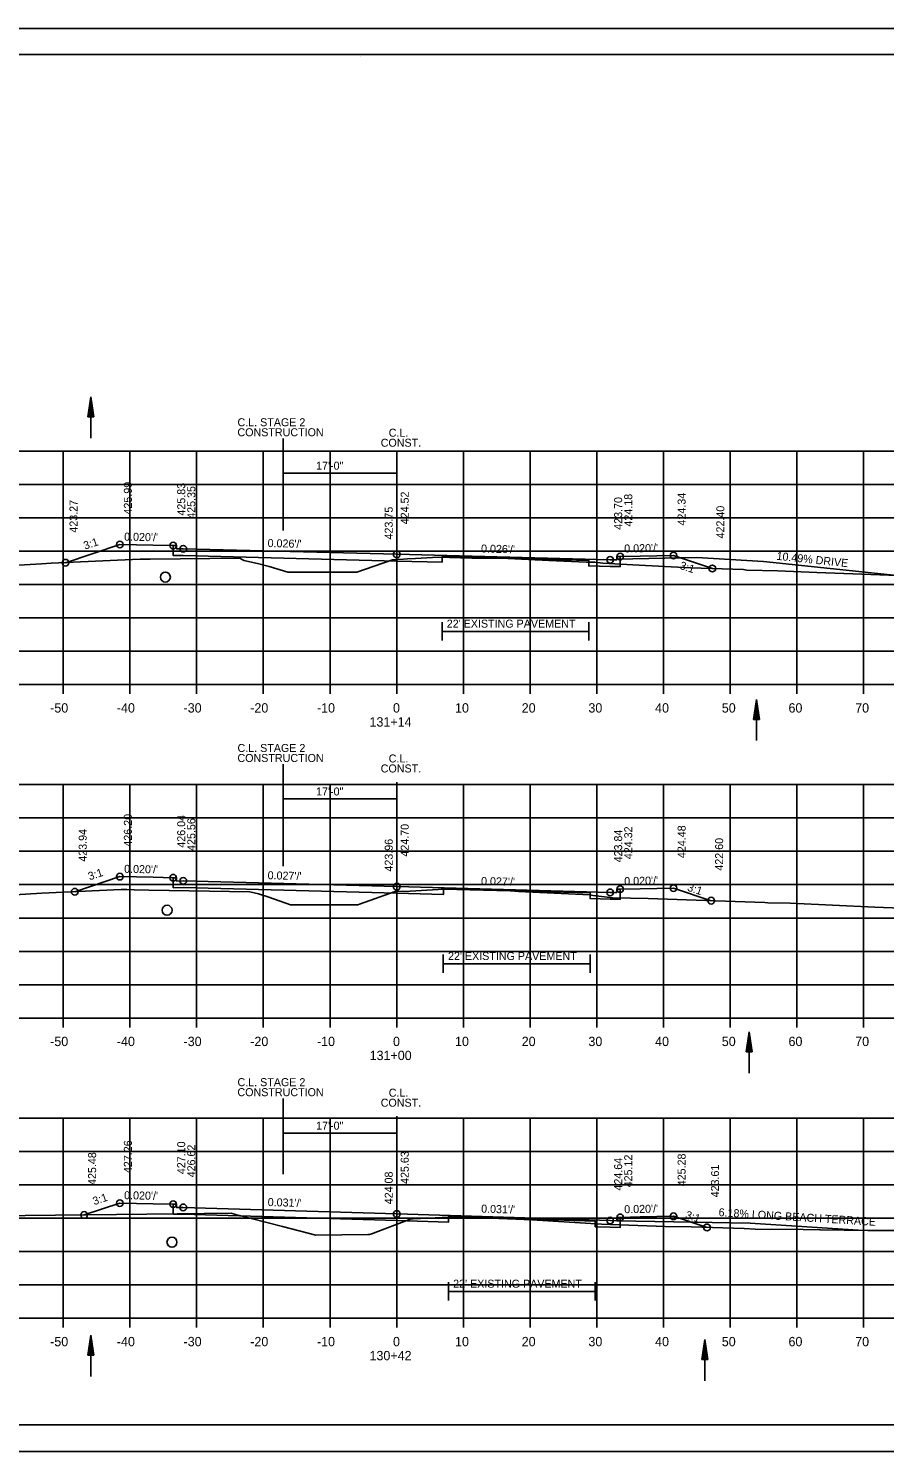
# Model space of a CAD drawing. Extents: x 1538688 to 1540766, y 656250 to 671912.
# Drawn here: x 1538803 to 1538931.3, y 660604.7 to 660818 of the extents above; entities that cross this region are included whole.
import ezdxf

# ---------------------------------------------------------------- set-up
doc = ezdxf.new("R2010")
doc.units = 0
for name, color, linetype in [('15', 7, 'Continuous'), ('16', 7, 'Continuous'), ('18', 7, 'Continuous'), ('20', 7, 'Continuous'), ('22', 7, 'Continuous'), ('26', 7, 'Continuous'), ('39', 7, 'Continuous'), ('41', 7, 'Continuous'), ('42', 7, 'Continuous'), ('7', 7, 'Continuous'), ('Borings', 7, 'Continuous'), ('Default', 7, 'Continuous'), ('Horizontal Alignment', 7, 'Continuous'), ('RipRap', 7, 'Continuous'), ('Wall Heights', 7, 'Continuous')]:
    doc.layers.add(name, color=color, linetype=linetype)

msp = doc.modelspace()

# ---------------------------------------------------------------- linework, layer by layer
at = {"layer": '15'}
for p, q in [((1538811.89, 660759.75), (1538812.34, 660762.75)), ((1538811.97, 660759.75), (1538812.34, 660762.25)), ((1538812.79, 660759.75), (1538812.34, 660762.75)), ((1538812.72, 660759.75), (1538812.34, 660762.25)), ((1538812.04, 660759.75), (1538812.34, 660761.74)), ((1538812.12, 660759.75), (1538812.34, 660761.24)), ((1538812.19, 660759.75), (1538812.34, 660760.73)), ((1538812.27, 660759.75), (1538812.34, 660760.23)), ((1538812.64, 660759.75), (1538812.34, 660761.74)), ((1538812.56, 660759.75), (1538812.34, 660761.24)), ((1538812.49, 660759.75), (1538812.34, 660760.73)), ((1538812.41, 660759.75), (1538812.34, 660760.23)), ((1538811.89, 660759.75), (1538812.79, 660759.75)), ((1538911.65, 660714.42), (1538912.1, 660717.42)), ((1538912.55, 660714.42), (1538912.1, 660717.42)), ((1538911.72, 660714.42), (1538912.1, 660716.92)), ((1538911.8, 660714.42), (1538912.1, 660716.41)), ((1538911.87, 660714.42), (1538912.1, 660715.91)), ((1538911.95, 660714.42), (1538912.1, 660715.4)), ((1538912.47, 660714.42), (1538912.1, 660716.92)), ((1538912.39, 660714.42), (1538912.1, 660716.41)), ((1538912.32, 660714.42), (1538912.1, 660715.91)), ((1538912.24, 660714.42), (1538912.1, 660715.4)), ((1538911.65, 660714.42), (1538912.55, 660714.42)), ((1538912.02, 660714.42), (1538912.1, 660714.9)), ((1538912.17, 660714.42), (1538912.1, 660714.9)), ((1538910.58, 660664.56), (1538911.03, 660667.56)), ((1538910.65, 660664.56), (1538911.03, 660667.06)), ((1538910.73, 660664.56), (1538911.03, 660666.54)), ((1538910.8, 660664.56), (1538911.03, 660666.04)), ((1538911.48, 660664.56), (1538911.03, 660667.56)), ((1538911.4, 660664.56), (1538911.03, 660667.06)), ((1538911.32, 660664.56), (1538911.03, 660666.54)), ((1538911.25, 660664.56), (1538911.03, 660666.04)), ((1538910.58, 660664.56), (1538911.48, 660664.56)), ((1538910.88, 660664.56), (1538911.03, 660665.54)), ((1538910.96, 660664.56), (1538911.03, 660665.03)), ((1538911.17, 660664.56), (1538911.03, 660665.54)), ((1538911.1, 660664.56), (1538911.03, 660665.03)), ((1538811.89, 660619.11), (1538812.34, 660622.11)), ((1538811.97, 660619.11), (1538812.34, 660621.61)), ((1538812.79, 660619.11), (1538812.34, 660622.11)), ((1538812.72, 660619.11), (1538812.34, 660621.61)), ((1538903.9, 660618.44), (1538904.35, 660621.44)), ((1538904.8, 660618.44), (1538904.35, 660621.44)), ((1538811.89, 660619.11), (1538812.79, 660619.11)), ((1538812.04, 660619.11), (1538812.34, 660621.09)), ((1538812.12, 660619.11), (1538812.34, 660620.59)), ((1538812.19, 660619.11), (1538812.34, 660620.09)), ((1538812.27, 660619.11), (1538812.34, 660619.58)), ((1538812.64, 660619.11), (1538812.34, 660621.09)), ((1538812.56, 660619.11), (1538812.34, 660620.59)), ((1538812.49, 660619.11), (1538812.34, 660620.09)), ((1538812.41, 660619.11), (1538812.34, 660619.58)), ((1538903.97, 660618.44), (1538904.35, 660620.94)), ((1538904.05, 660618.44), (1538904.35, 660620.42)), ((1538904.12, 660618.44), (1538904.35, 660619.92)), ((1538904.2, 660618.44), (1538904.35, 660619.41)), ((1538904.72, 660618.44), (1538904.35, 660620.94)), ((1538904.64, 660618.44), (1538904.35, 660620.42)), ((1538904.57, 660618.44), (1538904.35, 660619.92)), ((1538904.49, 660618.44), (1538904.35, 660619.41)), ((1538903.9, 660618.44), (1538904.8, 660618.44)), ((1538904.27, 660618.44), (1538904.35, 660618.91)), ((1538904.42, 660618.44), (1538904.35, 660618.91))]:
    msp.add_line(p, q, dxfattribs=at)
at = {"layer": '16'}
for p, q in [((1538891.18, 660738.46), (1538903.17, 660738.7)), ((1538913.16, 660738.1), (1538903.17, 660738.7)), ((1538933.18, 660736), (1538913.16, 660738.1))]:
    msp.add_line(p, q, dxfattribs=at)
msp.add_lwpolyline([(1538891.19, 660639.26), (1538891.19, 660639.26), (1538911.18, 660638.87), (1538928.18, 660637.81)], dxfattribs=at)
at = {"layer": '18'}
for points in [[(1538801.54, 660737.55), (1538804.94, 660737.74), (1538806.37, 660737.82), (1538816.3, 660738.27), (1538819.69, 660738.42), (1538820.2, 660738.44), (1538821.2, 660738.45), (1538834.66, 660738.57), (1538835.26, 660738.22), (1538837.3, 660737.8), (1538839.06, 660737.34), (1538841.87, 660736.48), (1538845.6, 660736.49), (1538852.2, 660736.5), (1538854.81, 660737.41), (1538857.55, 660738.36), (1538859.21, 660738.44), (1538859.79, 660738.48), (1538860.99, 660738.53), (1538864.41, 660738.72), (1538869.46, 660738.59), (1538874.86, 660738.53), (1538880.97, 660738.23), (1538886.65, 660737.99), (1538887.89, 660737.98), (1538889.09, 660737.83), (1538893.56, 660737.59), (1538902.2, 660737.15), (1538910.15, 660736.87), (1538910.68, 660736.8), (1538915.34, 660736.7), (1538921.17, 660736.42), (1538937.34, 660735.85)], [(1538800.09, 660688.05), (1538804.98, 660688.36), (1538816.89, 660688.89), (1538817.71, 660688.92), (1538818.8, 660688.85), (1538821.01, 660688.83), (1538836.14, 660688.54), (1538837.48, 660688.26), (1538839.02, 660687.78), (1538842.23, 660686.62), (1538850.89, 660686.63), (1538852.35, 660686.63), (1538852.59, 660686.72), (1538857.93, 660688.59), (1538858.14, 660688.59), (1538860.18, 660688.66), (1538864.37, 660688.93), (1538864.86, 660688.97), (1538865.53, 660688.94), (1538875.27, 660688.7), (1538876.44, 660688.63), (1538887.11, 660688.11), (1538887.62, 660688.03), (1538890.56, 660687.67), (1538895.89, 660687.55), (1538905.96, 660687.22), (1538913.37, 660686.99), (1538913.81, 660686.92), (1538917.19, 660686.86), (1538929.85, 660686.27), (1538937.76, 660685.99)], [(1538793.33, 660639.92), (1538825.25, 660640.27), (1538833.37, 660640.41), (1538834.01, 660640.21), (1538841.04, 660638.38), (1538846.06, 660637.11), (1538853.86, 660637.18), (1538854.1, 660637.18), (1538854.28, 660637.25), (1538860.33, 660639.54), (1538860.66, 660639.55), (1538867.18, 660639.84), (1538877.27, 660639.45), (1538877.44, 660639.44), (1538877.62, 660639.43), (1538888.87, 660638.76), (1538888.88, 660638.76), (1538898.45, 660638.4), (1538902.32, 660638.33), (1538910.27, 660638.08), (1538911.92, 660637.99), (1538919.14, 660637.92), (1538921.61, 660637.9), (1538921.72, 660637.9), (1538928.81, 660637.81), (1538941.24, 660637.78)]]:
    msp.add_lwpolyline(points, dxfattribs=at)
at = {"layer": '20'}
for points in [[(1538808.52, 660737.91), (1538816.67, 660740.63), (1538821.67, 660740.53), (1538824.67, 660740.47), (1538825.17, 660740.47), (1538825.18, 660739.97), (1538826.18, 660739.99), (1538858.18, 660739.16), (1538890.18, 660738.34), (1538891.18, 660738.32), (1538891.19, 660738.82), (1538891.69, 660738.82), (1538894.69, 660738.88), (1538899.69, 660738.98), (1538905.5, 660737.04)], [(1538809.9, 660688.58), (1538816.67, 660690.84), (1538821.67, 660690.74), (1538824.67, 660690.68), (1538825.17, 660690.68), (1538825.18, 660690.18), (1538826.18, 660690.2), (1538858.18, 660689.34), (1538890.18, 660688.48), (1538891.18, 660688.46), (1538891.19, 660688.96), (1538891.69, 660688.96), (1538894.69, 660689.02), (1538899.69, 660689.12), (1538905.32, 660687.24)], [(1538811.31, 660640.12), (1538816.67, 660641.9), (1538821.67, 660641.8), (1538824.67, 660641.74), (1538825.17, 660641.74), (1538825.18, 660641.24), (1538826.18, 660641.26), (1538858.18, 660640.27), (1538890.18, 660639.28), (1538891.18, 660639.26), (1538891.19, 660639.76), (1538891.69, 660639.76), (1538894.69, 660639.82), (1538899.69, 660639.92), (1538904.7, 660638.26)]]:
    msp.add_lwpolyline(points, dxfattribs=at)
at = {"layer": '22'}
for p, q in [((1538718.18, 660754.64), (1538998.18, 660754.64)), ((1538808.18, 660719.64), (1538808.18, 660754.64)), ((1538818.18, 660719.64), (1538818.18, 660754.64)), ((1538828.18, 660719.64), (1538828.18, 660754.64)), ((1538838.18, 660719.64), (1538838.18, 660754.64)), ((1538848.18, 660719.64), (1538848.18, 660754.64)), ((1538858.18, 660719.64), (1538858.18, 660754.64)), ((1538868.18, 660719.64), (1538868.18, 660754.64)), ((1538878.18, 660719.64), (1538878.18, 660754.64)), ((1538888.18, 660719.64), (1538888.18, 660754.64)), ((1538898.18, 660719.64), (1538898.18, 660754.64)), ((1538908.18, 660719.64), (1538908.18, 660754.64)), ((1538918.18, 660719.64), (1538918.18, 660754.64)), ((1538928.18, 660719.64), (1538928.18, 660754.64)), ((1538718.18, 660749.64), (1538998.18, 660749.64)), ((1538718.18, 660744.64), (1538998.18, 660744.64)), ((1538718.18, 660739.64), (1538998.18, 660739.64)), ((1538718.18, 660734.64), (1538998.18, 660734.64)), ((1538718.18, 660729.64), (1538998.18, 660729.64)), ((1538718.18, 660724.64), (1538998.18, 660724.64)), ((1538718.18, 660719.64), (1538998.18, 660719.64)), ((1538718.18, 660704.64), (1538998.18, 660704.64)), ((1538808.18, 660669.64), (1538808.18, 660704.64)), ((1538818.18, 660669.64), (1538818.18, 660704.64)), ((1538828.18, 660669.64), (1538828.18, 660704.64)), ((1538838.18, 660669.64), (1538838.18, 660704.64)), ((1538848.18, 660669.64), (1538848.18, 660704.64)), ((1538858.18, 660669.64), (1538858.18, 660704.64)), ((1538868.18, 660669.64), (1538868.18, 660704.64)), ((1538878.18, 660669.64), (1538878.18, 660704.64)), ((1538888.18, 660669.64), (1538888.18, 660704.64)), ((1538898.18, 660669.64), (1538898.18, 660704.64)), ((1538908.18, 660669.64), (1538908.18, 660704.64)), ((1538918.18, 660669.64), (1538918.18, 660704.64)), ((1538928.18, 660669.64), (1538928.18, 660704.64)), ((1538718.18, 660699.64), (1538998.18, 660699.64)), ((1538718.18, 660694.64), (1538998.18, 660694.64)), ((1538718.18, 660689.64), (1538998.18, 660689.64)), ((1538718.18, 660684.64), (1538998.18, 660684.64)), ((1538718.18, 660679.64), (1538998.18, 660679.64)), ((1538718.18, 660674.64), (1538998.18, 660674.64)), ((1538718.18, 660669.64), (1538998.18, 660669.64)), ((1538718.18, 660654.64), (1538998.18, 660654.64)), ((1538808.18, 660624.64), (1538808.18, 660654.64)), ((1538818.18, 660624.64), (1538818.18, 660654.64)), ((1538828.18, 660624.64), (1538828.18, 660654.64)), ((1538838.18, 660624.64), (1538838.18, 660654.64)), ((1538848.18, 660624.64), (1538848.18, 660654.64)), ((1538858.18, 660624.64), (1538858.18, 660654.64)), ((1538868.18, 660624.64), (1538868.18, 660654.64)), ((1538878.18, 660624.64), (1538878.18, 660654.64)), ((1538888.18, 660624.64), (1538888.18, 660654.64)), ((1538898.18, 660624.64), (1538898.18, 660654.64)), ((1538908.18, 660624.64), (1538908.18, 660654.64)), ((1538918.18, 660624.64), (1538918.18, 660654.64)), ((1538928.18, 660624.64), (1538928.18, 660654.64)), ((1538718.18, 660649.64), (1538998.18, 660649.64)), ((1538718.18, 660644.64), (1538998.18, 660644.64)), ((1538718.18, 660639.64), (1538998.18, 660639.64)), ((1538718.18, 660634.64), (1538998.18, 660634.64)), ((1538718.18, 660629.64), (1538998.18, 660629.64)), ((1538718.18, 660624.64), (1538998.18, 660624.64))]:
    msp.add_line(p, q, dxfattribs=at)
at = {"layer": '26'}
for p, q in [((1538687.78, 660817.99), (1539021.11, 660817.99)), ((1538687.78, 660604.66), (1539021.11, 660604.66))]:
    msp.add_line(p, q, dxfattribs=at)
msp.add_lwpolyline([(1538687.77, 660817.99), (1539021.11, 660817.99), (1539021.11, 660604.66), (1538687.77, 660604.66)], close=True, dxfattribs=at)
for centre in [(1538816.67, 660740.63), (1538824.67, 660740.47), (1538826.18, 660739.99), (1538858.18, 660739.16), (1538890.18, 660738.34), (1538891.69, 660738.82), (1538899.69, 660738.98), (1538808.52, 660737.91), (1538905.5, 660737.04), (1538816.67, 660690.84), (1538824.67, 660690.68), (1538826.18, 660690.2), (1538858.18, 660689.34), (1538899.69, 660689.12), (1538809.9, 660688.58), (1538890.18, 660688.48), (1538891.69, 660688.96), (1538905.32, 660687.24), (1538811.31, 660640.12), (1538816.67, 660641.9), (1538824.67, 660641.74), (1538826.18, 660641.26), (1538858.18, 660640.27), (1538899.69, 660639.92), (1538890.18, 660639.28), (1538891.69, 660639.76), (1538904.7, 660638.26)]:
    msp.add_circle(centre, 0.5, dxfattribs=at)
at = {"layer": '39'}
for p, q in [((1538812.34, 660756.57), (1538812.34, 660762.75)), ((1538912.1, 660711.24), (1538912.1, 660717.42)), ((1538911.03, 660661.37), (1538911.03, 660667.56)), ((1538812.34, 660615.92), (1538812.34, 660622.11)), ((1538904.35, 660615.25), (1538904.35, 660621.44))]:
    msp.add_line(p, q, dxfattribs=at)
for centre in [(1538823.49, 660735.75), (1538823.75, 660685.81), (1538824.48, 660636.04)]:
    msp.add_circle(centre, 0.75, dxfattribs=at)
at = {"layer": '7'}
for p, q in [((1538864.98, 660728.99), (1538864.98, 660726.24)), ((1538886.98, 660728.99), (1538886.98, 660726.24)), ((1538886.98, 660727.61), (1538864.98, 660727.61)), ((1538865.16, 660679.15), (1538865.16, 660676.4)), ((1538887.16, 660679.15), (1538887.16, 660676.4)), ((1538887.16, 660677.78), (1538865.16, 660677.78)), ((1538865.93, 660630.03), (1538865.93, 660627.29)), ((1538887.93, 660630.03), (1538887.93, 660627.29)), ((1538887.93, 660628.66), (1538865.93, 660628.66))]:
    msp.add_line(p, q, dxfattribs=at)
at = {"layer": 'Borings'}
for p, q in [((1538718.18, 660719.64), (1538998.18, 660719.64)), ((1538808.18, 660718.24), (1538808.18, 660719.64)), ((1538818.18, 660718.24), (1538818.18, 660719.64)), ((1538828.18, 660718.24), (1538828.18, 660719.64)), ((1538838.18, 660718.24), (1538838.18, 660719.64)), ((1538848.18, 660718.24), (1538848.18, 660719.64)), ((1538858.18, 660718.24), (1538858.18, 660719.64)), ((1538868.18, 660718.24), (1538868.18, 660719.64)), ((1538878.18, 660718.24), (1538878.18, 660719.64)), ((1538888.18, 660718.24), (1538888.18, 660719.64)), ((1538898.18, 660718.24), (1538898.18, 660719.64)), ((1538908.18, 660718.24), (1538908.18, 660719.64)), ((1538918.18, 660718.24), (1538918.18, 660719.64)), ((1538928.18, 660718.24), (1538928.18, 660719.64)), ((1538718.18, 660669.64), (1538998.18, 660669.64)), ((1538808.18, 660668.24), (1538808.18, 660669.64)), ((1538818.18, 660668.24), (1538818.18, 660669.64)), ((1538828.18, 660668.24), (1538828.18, 660669.64)), ((1538838.18, 660668.24), (1538838.18, 660669.64)), ((1538848.18, 660668.24), (1538848.18, 660669.64)), ((1538858.18, 660668.24), (1538858.18, 660669.64)), ((1538868.18, 660668.24), (1538868.18, 660669.64)), ((1538878.18, 660668.24), (1538878.18, 660669.64)), ((1538888.18, 660668.24), (1538888.18, 660669.64)), ((1538898.18, 660668.24), (1538898.18, 660669.64)), ((1538908.18, 660668.24), (1538908.18, 660669.64)), ((1538918.18, 660668.24), (1538918.18, 660669.64)), ((1538928.18, 660668.24), (1538928.18, 660669.64)), ((1538718.18, 660624.64), (1538998.18, 660624.64)), ((1538808.18, 660623.24), (1538808.18, 660624.64)), ((1538818.18, 660623.24), (1538818.18, 660624.64)), ((1538828.18, 660623.24), (1538828.18, 660624.64)), ((1538838.18, 660623.24), (1538838.18, 660624.64)), ((1538848.18, 660623.24), (1538848.18, 660624.64)), ((1538858.18, 660623.24), (1538858.18, 660624.64)), ((1538868.18, 660623.24), (1538868.18, 660624.64)), ((1538878.18, 660623.24), (1538878.18, 660624.64)), ((1538888.18, 660623.24), (1538888.18, 660624.64)), ((1538898.18, 660623.24), (1538898.18, 660624.64)), ((1538908.18, 660623.24), (1538908.18, 660624.64)), ((1538918.18, 660623.24), (1538918.18, 660624.64)), ((1538928.18, 660623.24), (1538928.18, 660624.64))]:
    msp.add_line(p, q, dxfattribs=at)
at = {"layer": 'Default'}
for p, q in [((1538841.17, 660756.52), (1538841.17, 660742.73)), ((1538858.18, 660753.84), (1538858.18, 660748.84)), ((1538858.18, 660751.34), (1538841.17, 660751.34)), ((1538841.17, 660707.69), (1538841.17, 660692.4)), ((1538858.18, 660705.01), (1538858.18, 660700.01)), ((1538858.18, 660702.51), (1538841.17, 660702.51)), ((1538841.17, 660657.59), (1538841.17, 660646.25)), ((1538858.18, 660654.91), (1538858.18, 660649.91)), ((1538858.18, 660652.41), (1538841.17, 660652.41))]:
    msp.add_line(p, q, dxfattribs=at)
at = {"layer": 'RipRap'}
for p, q in [((1538700.18, 660814.1), (1539016.36, 660814.1)), ((1538852.7, 660813.84), (1538852.7, 660813.84)), ((1538852.7, 660813.84), (1538852.7, 660813.84)), ((1539016.36, 660608.64), (1538700.18, 660608.64))]:
    msp.add_line(p, q, dxfattribs=at)
at = {"layer": 'Wall Heights'}
for points in [[(1538891.69, 660738.82), (1538891.69, 660737.32), (1538890.18, 660737.34), (1538886.98, 660737.42), (1538886.98, 660738.25), (1538864.98, 660738.82), (1538864.98, 660737.99), (1538858.18, 660738.16), (1538826.18, 660738.99), (1538824.67, 660738.97), (1538824.67, 660740.47)], [(1538891.69, 660688.96), (1538891.69, 660687.46), (1538890.18, 660687.48), (1538887.17, 660687.56), (1538887.17, 660688.39), (1538865.17, 660688.98), (1538865.17, 660688.15), (1538858.18, 660688.34), (1538826.18, 660689.2), (1538824.67, 660689.18), (1538824.67, 660690.68)], [(1538891.69, 660639.76), (1538891.69, 660638.26), (1538890.18, 660638.28), (1538887.94, 660638.35), (1538887.94, 660639.19), (1538865.94, 660639.87), (1538865.94, 660639.03), (1538858.18, 660639.27), (1538826.18, 660640.26), (1538824.67, 660640.24), (1538824.67, 660641.74)]]:
    msp.add_lwpolyline(points, dxfattribs=at)

# ---------------------------------------------------------------- texts
at = {"layer": '16'}
for s, rotation, p in [('10.49% DRIVE', 354.0114, (1538915.08, 660738.35)), ('6.18% LONG BEACH TERRACE', 356.4629, (1538906.41, 660639.95))]:
    msp.add_text(s, height=1.2, rotation=rotation, dxfattribs=at).set_placement(p)
at = {"layer": '41'}
for s, p in [('425.99', (1538818.47, 660745.13)), ('425.83', (1538826.47, 660744.97)), ('425.35', (1538827.98, 660744.49)), ('423.27', (1538810.32, 660742.41)), ('424.52', (1538859.98, 660743.66)), ('423.70', (1538891.98, 660742.84)), ('424.18', (1538893.49, 660743.32)), ('424.34', (1538901.49, 660743.48)), ('423.75', (1538857.58, 660741.39)), ('422.40', (1538907.3, 660741.54)), ('426.20', (1538818.47, 660695.34)), ('426.04', (1538826.47, 660695.18)), ('425.56', (1538827.98, 660694.7)), ('424.70', (1538859.98, 660693.84)), ('424.32', (1538893.49, 660693.46)), ('424.48', (1538901.49, 660693.62)), ('423.94', (1538811.7, 660693.08)), ('423.96', (1538857.58, 660691.6)), ('423.84', (1538891.98, 660692.98)), ('422.60', (1538907.12, 660691.74)), ('427.26', (1538818.47, 660646.4)), ('427.10', (1538826.47, 660646.24)), ('425.48', (1538813.11, 660644.62)), ('426.62', (1538827.98, 660645.76)), ('425.63', (1538859.98, 660644.77)), ('425.12', (1538893.49, 660644.26)), ('425.28', (1538901.49, 660644.42)), ('424.64', (1538891.98, 660643.78)), ('423.61', (1538906.5, 660642.76)), ('424.08', (1538857.58, 660641.72))]:
    msp.add_text(s, height=1.2, rotation=90, dxfattribs=at).set_placement(p)
at = {"layer": '42'}
for s, rotation, p in [('3:1', 18.4349, (1538811.44, 660739.85)), ("0.020'/'", 358.8542, (1538817.3, 660741.22)), ("0.026'/'", 358.5209, (1538838.81, 660740.26)), ("0.020'/'", 1.1458, (1538892.3, 660739.43)), ("0.026'/'", 358.5208, (1538870.81, 660739.44)), ('3:1', 341.5651, (1538900.51, 660737.01)), ('3:1', 18.4349, (1538812.13, 660690.28)), ("0.020'/'", 358.8542, (1538817.3, 660691.42)), ("0.027'/'", 358.4645, (1538838.81, 660690.46)), ("0.027'/'", 358.4644, (1538870.81, 660689.6)), ("0.020'/'", 1.1458, (1538892.3, 660689.57)), ('3:1', 341.5651, (1538901.66, 660688.76)), ('3:1', 18.4349, (1538812.83, 660641.58)), ("0.020'/'", 358.8542, (1538817.3, 660642.49)), ("0.031'/'", 358.2308, (1538838.82, 660641.47)), ("0.031'/'", 358.2308, (1538870.82, 660640.48)), ("0.020'/'", 1.1458, (1538892.3, 660640.38)), ('3:1', 341.5651, (1538901.35, 660639.66))]:
    msp.add_text(s, height=1.2, rotation=rotation, dxfattribs=at).set_placement(p)
at = {"layer": '7'}
for p in [(1538865.68, 660728.17), (1538865.87, 660678.34), (1538866.64, 660629.22)]:
    msp.add_text("22' EXISTING PAVEMENT", height=1.2, dxfattribs=at).set_placement(p)
at = {"layer": 'Default'}
for s, p in [('CONSTRUCTION', (1538834.3, 660756.86)), ('C.L. STAGE 2', (1538834.31, 660758.36)), ('C.L.', (1538856.98, 660756.79)), ('CONST.', (1538855.78, 660755.29)), ('17\'-0"', (1538846.09, 660751.85)), ('CONSTRUCTION', (1538834.3, 660708.03)), ('C.L. STAGE 2', (1538834.31, 660709.53)), ('C.L.', (1538856.98, 660707.96)), ('CONST.', (1538855.78, 660706.46)), ('17\'-0"', (1538846.09, 660703.01)), ('C.L. STAGE 2', (1538834.31, 660659.43)), ('CONSTRUCTION', (1538834.3, 660657.93)), ('CONST.', (1538855.78, 660656.35)), ('C.L.', (1538856.98, 660657.85)), ('17\'-0"', (1538846.09, 660652.91))]:
    msp.add_text(s, height=1.2, dxfattribs=at).set_placement(p)
at = {"layer": 'Horizontal Alignment'}
for s, p in [('-50', (1538806.22, 660715.44)), ('-40', (1538816.22, 660715.44)), ('-30', (1538826.22, 660715.44)), ('-20', (1538836.22, 660715.44)), ('-10', (1538846.22, 660715.44)), ('0', (1538857.62, 660715.44)), ('10', (1538866.92, 660715.44)), ('20', (1538876.92, 660715.44)), ('30', (1538886.92, 660715.44)), ('40', (1538896.92, 660715.44)), ('50', (1538906.92, 660715.44)), ('60', (1538916.92, 660715.44)), ('70', (1538926.92, 660715.44)), ('131+14', (1538854.1, 660713.34)), ('-50', (1538806.22, 660665.44)), ('-40', (1538816.22, 660665.44)), ('-30', (1538826.22, 660665.44)), ('-20', (1538836.22, 660665.44)), ('-10', (1538846.22, 660665.44)), ('0', (1538857.62, 660665.44)), ('10', (1538866.92, 660665.44)), ('20', (1538876.92, 660665.44)), ('30', (1538886.92, 660665.44)), ('40', (1538896.92, 660665.44)), ('50', (1538906.92, 660665.44)), ('60', (1538916.92, 660665.44)), ('70', (1538926.92, 660665.44)), ('131+00', (1538854.12, 660663.34)), ('-50', (1538806.22, 660620.44)), ('-40', (1538816.22, 660620.44)), ('-30', (1538826.22, 660620.44)), ('-20', (1538836.22, 660620.44)), ('-10', (1538846.22, 660620.44)), ('0', (1538857.62, 660620.44)), ('10', (1538866.92, 660620.44)), ('20', (1538876.92, 660620.44)), ('30', (1538886.92, 660620.44)), ('40', (1538896.92, 660620.44)), ('50', (1538906.92, 660620.44)), ('60', (1538916.92, 660620.44)), ('70', (1538926.92, 660620.44)), ('130+42', (1538854.1, 660618.34))]:
    msp.add_text(s, height=1.4, dxfattribs=at).set_placement(p)

doc.saveas('drawing.dxf')
